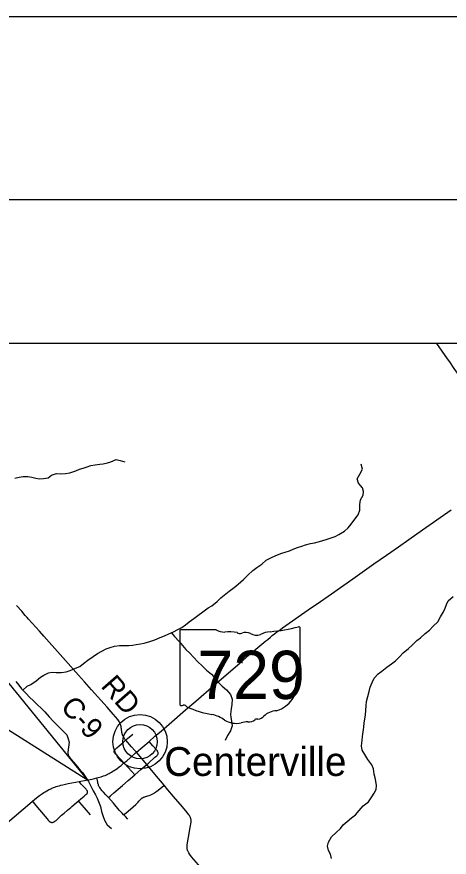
# Model space of a CAD drawing. Extents: x 0 to 34, y 0 to 22.
# Drawn here: x 29.255 to 30.439, y 19.7 to 22 of the extents above; entities that cross this region are included whole.
import ezdxf

# ---------------------------------------------------------------- set-up
doc = ezdxf.new("R2010")
doc.units = 0
for name, color, linetype in [('GM_X_Corporation', 7, 'Continuous'), ('GM_X_County_Road', 7, 'Continuous'), ('GM_X_County_Road_Text', 7, 'Continuous'), ('GM_X_Minor_River', 7, 'Continuous'), ('GM_X_State_Location', 7, 'Continuous'), ('GM_X_State_Route', 7, 'Continuous'), ('GM_X_State_Shield', 7, 'Continuous'), ('GM_X_Township_Road', 7, 'Continuous'), ('GM_X_Unincorporated', 7, 'Continuous'), ('GM_X_Unincorporated_Location', 7, 'Continuous'), ('GM_X_Unincorporated_Text', 7, 'Continuous'), ('SH_Border', 7, 'Continuous'), ('SH_Cut_Line', 7, 'Continuous'), ('SH_Text', 7, 'Continuous')]:
    doc.layers.add(name, color=color, linetype=linetype)

msp = doc.modelspace()

# ---------------------------------------------------------------- linework, layer by layer
at = {"layer": 'GM_X_Corporation'}
for points in [[(31.5875, 16.2767), (31.5875, 21.1059), (24.7875, 21.1059), (24.7875, 14.3059), (28.9316, 14.3059), (29.0116, 14.3654), (30.2271, 15.2782), (30.4064, 15.4161), (30.5426, 15.5161)], [(31.5875, 16.2767), (31.5875, 21.1059), (25.6086, 21.1059), (25.0178, 20.9472), (26.0175, 20.4289), (26.9873, 19.9283), (27.122, 19.8586), (27.3085, 19.7612), (27.7955, 19.0474), (28.3618, 18.3058), (29.4482, 16.7745), (29.7308, 16.376), (30.2965, 15.5727), (30.4064, 15.4161), (30.5426, 15.5161)]]:
    msp.add_lwpolyline(points, close=True, dxfattribs=at)
at = {"layer": 'GM_X_County_Road'}
msp.add_line((29.6111, 19.9537), (29.5828, 19.9871), dxfattribs=at)
for points in [[(29.5537, 20.0204), (29.5512, 20.0235), (29.55, 20.0251), (29.549, 20.0266), (29.5482, 20.0276), (29.5475, 20.0288), (29.547, 20.0298), (29.5463, 20.0309), (29.5458, 20.0321), (29.5453, 20.0332), (29.5448, 20.0344), (29.5444, 20.0357), (29.5439, 20.037), (29.5434, 20.0386), (29.5429, 20.041), (29.5425, 20.043), (29.5423, 20.0447), (29.542, 20.0466), (29.5418, 20.0486), (29.5415, 20.0514), (29.5413, 20.054), (29.5411, 20.056), (29.5407, 20.0581), (29.5402, 20.0601), (29.5398, 20.0616), (29.5392, 20.0636), (29.5383, 20.0654), (29.5374, 20.0675), (29.5363, 20.0694), (29.535, 20.0717), (29.5332, 20.0742), (29.5315, 20.0767), (29.5194, 20.0916), (29.5026, 20.1107), (29.4599, 20.1584), (29.4409, 20.1796), (29.4244, 20.1982), (29.3887, 20.238), (29.3738, 20.2546), (29.3292, 20.3047), (29.3169, 20.3188), (29.2872, 20.3517), (29.2836, 20.3557), (29.2812, 20.3585), (29.2783, 20.3618), (29.2686, 20.3731), (29.2545, 20.3888)], [(29.5828, 19.9871), (29.5784, 19.9919), (29.5692, 20.002), (29.5537, 20.0204)], [(29.6582, 19.8971), (29.6335, 19.9272), (29.6111, 19.9537)], [(29.7655, 19.6647), (29.7338, 19.7014), (29.7289, 19.7077), (29.7258, 19.7123), (29.7249, 19.7139), (29.7241, 19.7154), (29.7233, 19.7172), (29.7228, 19.7188), (29.7224, 19.7202), (29.722, 19.7217), (29.7217, 19.7235), (29.7215, 19.7253), (29.7214, 19.7273), (29.7214, 19.7295), (29.7216, 19.7337), (29.7249, 19.7552), (29.7299, 19.7814), (29.7321, 19.7956), (29.7323, 19.7974), (29.7324, 19.7994), (29.7323, 19.8008), (29.7322, 19.8027), (29.7318, 19.8041), (29.7315, 19.8058), (29.7309, 19.8073), (29.7304, 19.8088), (29.7296, 19.8105), (29.7287, 19.8123), (29.7275, 19.8141), (29.7263, 19.816), (29.7213, 19.8224), (29.7084, 19.8376), (29.6839, 19.8665), (29.669, 19.884), (29.6582, 19.8971)]]:
    msp.add_lwpolyline(points, dxfattribs=at)
at = {"layer": 'GM_X_Minor_River'}
for points in [[(29.25, 20.7372), (29.2615, 20.7398), (29.2729, 20.7419), (29.2855, 20.7422), (29.2961, 20.7401), (29.3071, 20.737), (29.317, 20.7357), (29.328, 20.7364), (29.341, 20.7385), (29.3506, 20.7456), (29.3639, 20.75), (29.375, 20.7495), (29.3887, 20.7497), (29.4001, 20.7515), (29.4165, 20.757), (29.4269, 20.7618), (29.4372, 20.7651), (29.4482, 20.7684), (29.4578, 20.7717), (29.47, 20.7743), (29.4822, 20.7753), (29.4917, 20.7767), (29.5032, 20.7796), (29.5127, 20.7825), (29.5268, 20.7881), (29.5378, 20.7853), (29.5507, 20.7817)], [(29.2721, 20.1568), (29.2839, 20.1677), (29.2938, 20.1729), (29.3084, 20.183), (29.32, 20.1923), (29.3295, 20.1983), (29.3418, 20.2043), (29.3521, 20.2068), (29.3631, 20.2055), (29.3764, 20.2058), (29.3901, 20.2071), (29.4016, 20.2112), (29.4161, 20.2171), (29.4276, 20.2223), (29.438, 20.2302), (29.4499, 20.2391), (29.4641, 20.2492), (29.476, 20.2571), (29.4878, 20.2638), (29.4997, 20.2701), (29.5108, 20.2742), (29.5226, 20.2778), (29.536, 20.2792), (29.5497, 20.2798), (29.5622, 20.2793), (29.5717, 20.2803), (29.582, 20.2817), (29.5935, 20.2839), (29.6041, 20.286), (29.6198, 20.2908), (29.6335, 20.2952), (29.6477, 20.3011), (29.6595, 20.3059), (29.6718, 20.3111), (29.684, 20.3167), (29.6963, 20.3234), (29.7066, 20.3289), (29.7174, 20.3364), (29.727, 20.3439), (29.7396, 20.3536), (29.7504, 20.3615), (29.7642, 20.3712), (29.7788, 20.3825), (29.7895, 20.388), (29.8041, 20.3997), (29.8141, 20.4102), (29.8272, 20.4211), (29.8368, 20.4285), (29.8502, 20.4383), (29.8614, 20.4469), (29.8756, 20.4596), (29.8875, 20.472), (29.9014, 20.4844), (29.9125, 20.4927), (29.9256, 20.502), (29.9375, 20.5129), (29.9509, 20.5196), (29.9639, 20.5255), (29.9803, 20.5322), (29.9899, 20.5351), (30.0017, 20.5388), (30.012, 20.5432), (30.0239, 20.5476), (30.035, 20.5509), (30.0457, 20.5546), (30.059, 20.5583), (30.0701, 20.5604), (30.0834, 20.5641), (30.1018, 20.5692), (30.1159, 20.574), (30.127, 20.578), (30.1366, 20.5832), (30.1523, 20.5922), (30.1623, 20.6016), (30.1708, 20.6113), (30.1781, 20.6219), (30.1893, 20.6373), (30.194, 20.6502), (30.1946, 20.665), (30.1959, 20.6779), (30.2029, 20.6911), (30.2038, 20.7006), (30.2012, 20.7105), (30.1907, 20.7236), (30.1871, 20.7358), (30.1941, 20.7486), (30.2015, 20.7622), (30.1975, 20.7756)], [(30.2446, 20.2017), (30.2546, 20.2088), (30.2684, 20.22), (30.2811, 20.229), (30.2922, 20.2376), (30.303, 20.2485), (30.313, 20.259), (30.3272, 20.271), (30.3368, 20.2797), (30.3507, 20.2928), (30.3603, 20.3007), (30.3726, 20.3119), (30.3849, 20.3217), (30.3949, 20.3326), (30.4076, 20.3446), (30.4154, 20.3578), (30.4235, 20.3718), (30.4279, 20.382), (30.4314, 20.3918), (30.4361, 20.402), (30.4499, 20.4136)], [(29.679, 20.3144), (29.6865, 20.3041), (29.6993, 20.2903), (29.7091, 20.2791), (29.7181, 20.268), (29.7286, 20.258), (29.7391, 20.2473), (29.7508, 20.235), (29.7624, 20.2238), (29.7748, 20.2119), (29.788, 20.2007), (29.7982, 20.1889), (29.806, 20.1789), (29.8173, 20.1677), (29.829, 20.1577), (29.8399, 20.1455), (29.8443, 20.1325), (29.8437, 20.1181), (29.8424, 20.1059), (29.8403, 20.0915), (29.8414, 20.082), (29.8428, 20.0721), (29.8449, 20.0595), (29.8406, 20.0455), (29.8317, 20.0331), (29.8258, 20.0191)], [(30.1167, 19.6963), (30.1135, 19.7085), (30.1086, 19.7188), (30.1054, 19.7302), (30.1085, 19.7416), (30.1171, 19.7559), (30.1298, 19.7676), (30.1409, 19.7788), (30.1487, 19.7886), (30.1591, 19.7976), (30.1717, 19.8081), (30.1825, 19.8156), (30.1921, 19.8277), (30.2037, 19.8404), (30.2179, 19.8513), (30.2272, 19.8653), (30.2338, 19.8754), (30.2385, 19.8856), (30.2398, 19.8963), (30.2384, 19.9077), (30.2358, 19.9176), (30.2337, 19.9275), (30.2316, 19.9423), (30.2267, 19.953), (30.2159, 19.9676), (30.2077, 19.981), (30.201, 19.9932), (30.1988, 20.005), (30.2005, 20.0194), (30.2018, 20.03), (30.2031, 20.043), (30.2048, 20.0558), (30.2061, 20.068), (30.2077, 20.0782), (30.2098, 20.09), (30.2107, 20.1014), (30.2112, 20.1154), (30.2125, 20.1264), (30.2157, 20.1397), (30.2197, 20.1533), (30.2228, 20.1654), (30.2276, 20.1779), (30.2338, 20.1896), (30.2446, 20.2017)], [(29.2521, 20.1806), (29.2607, 20.171), (29.2682, 20.1606), (29.281, 20.148), (29.2904, 20.1384), (29.3009, 20.1284), (29.3122, 20.1172), (29.322, 20.108), (29.3321, 20.0976), (29.3434, 20.0842), (29.355, 20.0719), (29.3674, 20.0592), (29.3791, 20.0477), (29.3919, 20.0346), (29.3959, 20.0239), (29.3985, 20.0144), (29.3968, 20.0011), (29.3947, 19.9879), (29.3954, 19.978), (29.404, 19.9676), (29.4164, 19.953), (29.4254, 19.9431), (29.4355, 19.9316), (29.4441, 19.9178), (29.4512, 19.9071), (29.4579, 19.8941), (29.4642, 19.8815), (29.4702, 19.8711), (29.475, 19.8616), (29.4839, 19.8387), (29.4875, 19.8253), (29.4908, 19.8143), (29.4956, 19.8013), (29.5023, 19.7883), (29.5143, 19.7783)]]:
    msp.add_lwpolyline(points, dxfattribs=at)
at = {"layer": 'GM_X_State_Route'}
for points in [[(30.6493, 20.7582), (30.6422, 20.7682), (30.6327, 20.7817), (30.5952, 20.8354), (30.5576, 20.8887), (30.5287, 20.9291), (30.4812, 20.996), (30.4524, 21.0372), (30.4402, 21.0553), (30.4342, 21.0639), (30.4192, 21.0853), (30.4047, 21.1059)], [(29.6171, 20.0169), (29.6335, 20.0311), (29.65, 20.0452), (29.6722, 20.0641), (29.7174, 20.1031), (29.745, 20.1272), (29.7954, 20.1705), (29.8668, 20.2323), (29.8988, 20.2599), (29.9368, 20.2918), (29.9421, 20.2961), (29.9496, 20.3024), (29.9546, 20.3065), (29.961, 20.3115), (29.9673, 20.3164), (29.9719, 20.3198), (29.9768, 20.3233), (29.9826, 20.3274), (30.0623, 20.3831), (30.0776, 20.3938), (30.1162, 20.421), (30.1748, 20.4619), (30.2327, 20.5027), (30.2669, 20.5264), (30.2999, 20.5497), (30.328, 20.5692), (30.3656, 20.5956), (30.4441, 20.6504)], [(29.2978, 19.8533), (29.3091, 19.8627), (29.3174, 19.8691), (29.3251, 19.8744), (29.3288, 19.8767), (29.3329, 19.8793), (29.3373, 19.8819), (29.3421, 19.8844), (29.3482, 19.8874), (29.3515, 19.8889), (29.3556, 19.8905), (29.3593, 19.8919), (29.3631, 19.8932), (29.3668, 19.8943), (29.3708, 19.8955), (29.376, 19.8968), (29.3816, 19.8983), (29.3956, 19.9013), (29.4262, 19.9069), (29.4451, 19.9104), (29.4615, 19.9139), (29.4745, 19.917), (29.4779, 19.9177), (29.4863, 19.9201), (29.4928, 19.9224), (29.4968, 19.924), (29.5003, 19.9255), (29.5038, 19.9272), (29.5076, 19.929), (29.5106, 19.9307), (29.5147, 19.9329), (29.5183, 19.9352), (29.5216, 19.9372), (29.5248, 19.9395), (29.5288, 19.9422), (29.5351, 19.9471), (29.5406, 19.9514), (29.5486, 19.9579), (29.556, 19.964), (29.5651, 19.9718), (29.5795, 19.9843), (29.5828, 19.9871), (29.6171, 20.0169)], [(29.0911, 19.6778), (29.1552, 19.7319), (29.2972, 19.8528), (29.2978, 19.8533)]]:
    msp.add_lwpolyline(points, dxfattribs=at)
at = {"layer": 'GM_X_State_Shield'}
for p, q in [((29.7012, 20.3191), (29.7012, 20.119)), ((29.8009, 20.3225), (29.7044, 20.3225)), ((30.0307, 20.2228), (30.0307, 20.3275)), ((30.0307, 20.2228), (30.0307, 20.2228))]:
    msp.add_line(p, q, dxfattribs=at)
for centre, major_axis, start_param, end_param in [((29.7049, 20.3195), (0.00382, 0), 1.712693, 3.28349), ((29.8239, 20.3458), (0.037, 0), 4.042523, 4.731795), ((29.8362, 20.2102), (0.133, 0), 1.404758, 1.657858), ((29.8664, 20.3206), (0.0107, 0), 3.836095, 5.185415), ((29.8821, 20.2974), (0.0222, 0), 0.950623, 2.079405), ((29.9107, 20.3291), (0.0267, 0), 4.081561, 5.145723), ((29.9579, 20.2614), (0.0703, 0), 1.699011, 2.107814), ((29.9133, 20.5954), (0.3495, 0), 4.814394, 5.042369), ((30.0271, 20.3279), (0.00367, 0), 6.141152, 7.989035), ((30.0299, 20.2151), (0.00568, 0), 1.883978, 3.671073), ((30.0268, 20.2224), (0.00393, 0), 5.05454, 6.418171), ((29.9938, 20.2019), (0.0341, 0), 5.934695, 6.695948), ((29.9329, 20.1657), (0.0874, 0), 5.101752, 6.440018), ((30.0439, 20.179), (0.0248, 0), 2.387724, 3.262537), ((29.705, 20.1185), (0.00385, 0), 3.00124, 4.508301), ((29.7055, 20.139), (0.0294, 0), 4.665946, 4.897461), ((29.7116, 20.1074), (0.0106, 0), 0.519207, 1.627899), ((29.8454, 20.2872), (0.2524, 0), 4.195997, 4.488961), ((29.7701, 20.0291), (0.079, 0), 0.823519, 1.323587), ((29.9091, 20.0996), (0.0282, 0), 4.937069, 5.64225), ((29.9698, 20.0628), (0.0479, 0), 1.647645, 2.488434), ((29.8556, 20.1064), (0.0501, 0), 4.026481, 4.996735), ((29.8845, 20.0372), (0.0412, 0), 1.495662, 1.94098), ((29.8882, 20.0914), (0.0267, 0), 4.691044, 5.507374), ((29.9123, 20.0721), (0.00752, 0), 1.147584, 2.315152)]:
    msp.add_ellipse(centre, major_axis=major_axis, ratio=0.8, start_param=start_param, end_param=end_param, dxfattribs=at)
at = {"layer": 'GM_X_Township_Road'}
for points in [[(29.5537, 20.0204), (29.5586, 20.0248), (29.5729, 20.0367)], [(29.5224, 19.9921), (29.5231, 19.9932), (29.5242, 19.9946), (29.5255, 19.9961), (29.5292, 19.9993), (29.5358, 20.0049), (29.5466, 20.0142), (29.5522, 20.0191), (29.5537, 20.0204)], [(29.6111, 19.9537), (29.6157, 19.9577), (29.6334, 19.9734), (29.6381, 19.9776), (29.6391, 19.9788), (29.6402, 19.9799), (29.641, 19.981), (29.6414, 19.9821), (29.6418, 19.9833), (29.642, 19.9851), (29.6418, 19.9869), (29.6412, 19.9886), (29.6406, 19.9896), (29.64, 19.9908), (29.6372, 19.9942), (29.6276, 20.0049), (29.6171, 20.0169)], [(29.5486, 19.9579), (29.54, 19.9675), (29.5357, 19.972), (29.5296, 19.9782), (29.5256, 19.9821), (29.5241, 19.984), (29.5227, 19.9861), (29.522, 19.9878), (29.5218, 19.9896), (29.522, 19.9909), (29.5224, 19.9921)], [(29.578, 19.9252), (29.57, 19.9343), (29.5589, 19.9468), (29.55, 19.9564), (29.5486, 19.9579)], [(29.578, 19.9252), (29.5949, 19.9398), (29.6111, 19.9537)], [(29.506, 19.8631), (29.5115, 19.868), (29.5207, 19.8763), (29.5441, 19.8959), (29.5605, 19.9101), (29.578, 19.9252)], [(29.4242, 19.8541), (29.4307, 19.8601), (29.4394, 19.8671), (29.4446, 19.8715), (29.4469, 19.8736), (29.4475, 19.8744), (29.448, 19.8751), (29.4484, 19.8759), (29.4487, 19.8768), (29.4489, 19.8781), (29.4487, 19.8799), (29.4485, 19.8808), (29.4481, 19.8817), (29.4475, 19.8828), (29.4469, 19.8838), (29.4461, 19.8848), (29.4454, 19.8858), (29.4414, 19.8898), (29.4353, 19.896), (29.4317, 19.9003), (29.4262, 19.9069)], [(29.4893, 19.8821), (29.4856, 19.8865), (29.4842, 19.8882), (29.4825, 19.8904), (29.4811, 19.8925), (29.48, 19.8948), (29.4792, 19.8966), (29.4785, 19.8987), (29.4779, 19.9002), (29.4773, 19.903), (29.4767, 19.9057), (29.4759, 19.9099), (29.4745, 19.917)], [(29.5476, 19.816), (29.5545, 19.8215), (29.5666, 19.8312), (29.5741, 19.8376), (29.5814, 19.8444), (29.5832, 19.8463), (29.5853, 19.8484), (29.5874, 19.8509), (29.5893, 19.8531), (29.5916, 19.8558), (29.5937, 19.8583), (29.5964, 19.8609), (29.5979, 19.8621), (29.5995, 19.8628), (29.6021, 19.8639), (29.6041, 19.8647), (29.6076, 19.8657), (29.6172, 19.8686), (29.6224, 19.8706), (29.6241, 19.8713), (29.6258, 19.8722), (29.6275, 19.8731), (29.6296, 19.8743), (29.6312, 19.8754), (29.6332, 19.8767), (29.6385, 19.8809), (29.651, 19.8912), (29.6582, 19.8971)], [(29.506, 19.8631), (29.499, 19.871), (29.4925, 19.8784), (29.4893, 19.8821)], [(29.2978, 19.8533), (29.303, 19.8471), (29.3173, 19.83), (29.3387, 19.8046), (29.3411, 19.8018), (29.3441, 19.7984), (29.3463, 19.797), (29.3477, 19.7962), (29.3492, 19.7956), (29.3506, 19.7954)], [(29.3506, 19.7954), (29.3518, 19.7953), (29.353, 19.7954), (29.3544, 19.7956), (29.3554, 19.796), (29.3565, 19.7966), (29.3592, 19.7982), (29.3626, 19.8009), (29.3779, 19.8146), (29.3845, 19.8202), (29.3944, 19.8287), (29.4028, 19.8359), (29.4061, 19.8388), (29.4174, 19.8484), (29.4236, 19.8535), (29.4242, 19.8541)], [(29.4572, 19.8157), (29.4408, 19.835), (29.4278, 19.85), (29.4242, 19.8541)], [(29.5476, 19.816), (29.5437, 19.8201), (29.5406, 19.8234), (29.538, 19.8261), (29.5355, 19.8289), (29.5201, 19.8475), (29.506, 19.8631)], [(29.5588, 19.8043), (29.5523, 19.811), (29.5496, 19.8139), (29.5476, 19.816)]]:
    msp.add_lwpolyline(points, dxfattribs=at)
at = {"layer": 'GM_X_Unincorporated'}
for radius in [0.0744, 0.0472]:
    msp.add_circle((29.5926, 20.0162), radius, dxfattribs=at)
at = {"layer": 'GM_X_Unincorporated_Location'}
msp.add_line((29.5926, 20.0162), (29.5926, 20.0162), dxfattribs=at)
at = {"layer": 'SH_Border'}
msp.add_lwpolyline([(1.5, 21.5), (33.5, 21.5), (33.5, 0.5), (1.5, 0.5)], close=True, dxfattribs=at)
at = {"layer": 'SH_Cut_Line'}
msp.add_lwpolyline([(0, 0), (34, 0), (34, 22), (0, 22)], close=True, dxfattribs=at)
at = {"layer": 'SH_Text'}
msp.add_lwpolyline([(29.0576, 20.3904), (29.4485, 19.9112), (29.0576, 20.1578)], close=True, dxfattribs=at)

# ---------------------------------------------------------------- texts
at = {"layer": 'GM_X_County_Road_Text'}
for s, rotation, p in [('RD', 311.1845, (29.483, 20.1672)), ('C-9', 311.8365, (29.3723, 20.1096))]:
    msp.add_text(s, height=0.05682, rotation=rotation, dxfattribs=at).set_placement(p)
at = {"layer": 'GM_X_State_Location'}
for s in ['s', 'r']:
    msp.add_text(s, height=0.000189, dxfattribs=at).set_placement((29.8622, 20.2057))
msp.add_text('729', height=0.000189, rotation=0, dxfattribs=at).set_placement((29.7954, 20.1919))
at = {"layer": 'GM_X_State_Shield'}
msp.add_text('729', height=0.13184, dxfattribs=at).set_placement((29.7496, 20.1331))
at = {"layer": 'GM_X_Unincorporated_Text'}
msp.add_text('Centerville', height=0.078977, rotation=0, dxfattribs=at).set_placement((29.6587, 19.9224))

doc.saveas('drawing.dxf')
